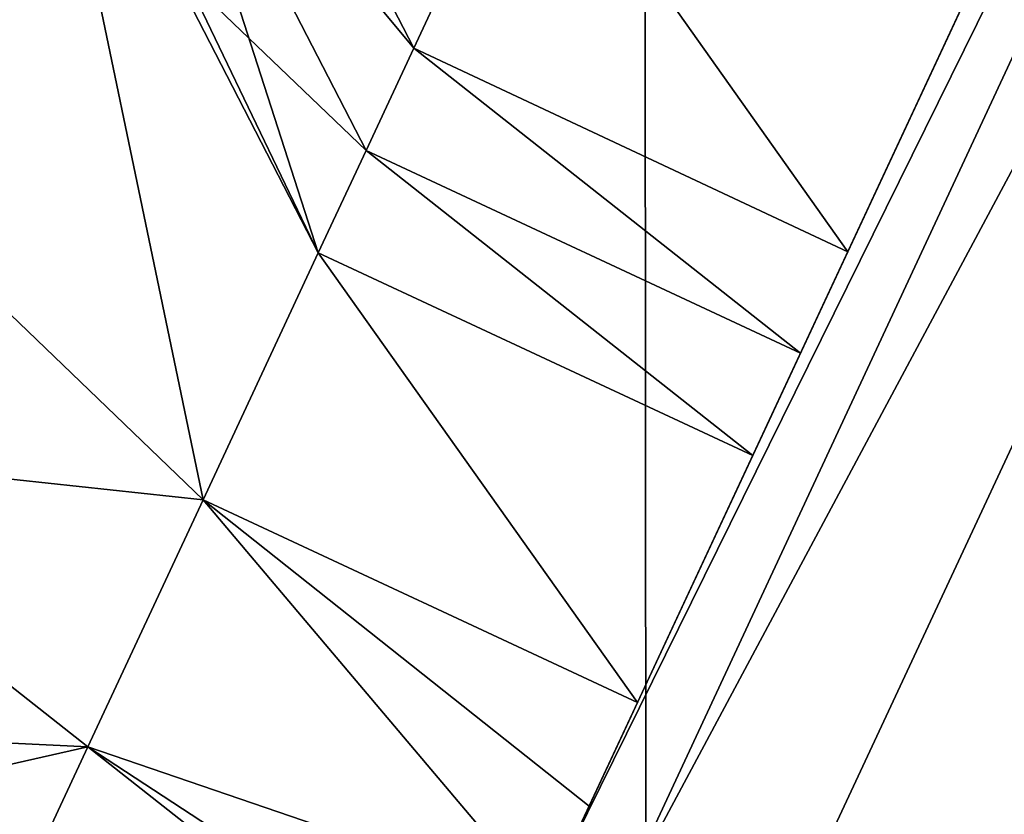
# Model space of a CAD drawing. Header units: millimetres. Extents: x -455 to 455, y -678 to 20.
# Tile 666 of 719: x 3.27 to 4.55, y -35.04 to -34.01. Entities that reach past the tile are written whole.
import ezdxf

# ---------------------------------------------------------------- set-up
doc = ezdxf.new("R2010")
doc.units = ezdxf.units.MM
doc.header["$LTSCALE"] = 65.185185
for name, color, linetype in [('252', 7, 'CONTINUOUS'), ('401', 7, 'CONTINUOUS'), ('402', 7, 'CONTINUOUS'), ('455', 7, 'CONTINUOUS'), ('456', 7, 'CONTINUOUS'), ('477', 7, 'CONTINUOUS'), ('502', 7, 'CONTINUOUS'), ('514', 7, 'CONTINUOUS'), ('515', 7, 'CONTINUOUS'), ('516', 7, 'CONTINUOUS'), ('517', 7, 'CONTINUOUS'), ('518', 7, 'CONTINUOUS')]:
    doc.layers.add(name, color=color, linetype=linetype)

msp = doc.modelspace()

# ---------------------------------------------------------------- linework, layer by layer
at = {"layer": '252', "linetype": 'Continuous'}
for points in [[(2, -74.7, 19.85), (4.1213, -74.7, 18.9713), (2, 0, 19.85), (2, -74.7, 19.85)], [(2, 0, 19.85), (4.1213, -74.7, 18.9713), (4.0577, -6.3555, 19.0331), (2, 0, 19.85)], [(4.1213, -74.7, 18.9713), (4.9632, -10.8898, 17.3182), (4.0577, -6.3555, 19.0331), (4.1213, -74.7, 18.9713)], [(5, -74.7, 16.85), (4.9632, -10.8898, 17.3182), (4.1213, -74.7, 18.9713), (5, -74.7, 16.85)]]:
    msp.add_3dface(points, dxfattribs=at)
at = {"layer": '401', "linetype": 'Continuous'}
msp.add_3dface([(5.9461, -36.0896, -14.5294), (4.2241, -35.2866, -14.5294), (5.8638, -31.7704, -15.2891), (5.9461, -36.0896, -14.5294)], dxfattribs=at)
at = {"layer": '402', "linetype": 'Continuous'}
for points in [[(5.6162, -31.5914, -14.9947), (5.676, -31.6635, -15.1997), (3.9749, -35.1112, -14.2342), (5.6162, -31.5914, -14.9947)], [(3.9749, -35.1112, -14.2342), (5.676, -31.6635, -15.1997), (4.0385, -35.1827, -14.443), (3.9749, -35.1112, -14.2342)], [(5.676, -31.6635, -15.1997), (5.8638, -31.7704, -15.2891), (4.0385, -35.1827, -14.443), (5.676, -31.6635, -15.1997)], [(5.8638, -31.7704, -15.2891), (4.2241, -35.2866, -14.5294), (4.0385, -35.1827, -14.443), (5.8638, -31.7704, -15.2891)]]:
    msp.add_3dface(points, dxfattribs=at)
at = {"layer": '455', "linetype": 'Continuous'}
for points in [[(3.7214, -34.1836, -10.15), (4.223, -34.5791, -10.5035), (3.6595, -34.3164, -10.5036), (3.7214, -34.1836, -10.15)], [(4.2849, -34.4464, -10.15), (4.223, -34.5791, -10.5035), (3.7214, -34.1836, -10.15), (4.2849, -34.4464, -10.15)], [(3.6595, -34.3164, -10.5036), (4.0736, -34.8996, -10.65), (3.5101, -34.6368, -10.65), (3.6595, -34.3164, -10.5036)], [(4.223, -34.5791, -10.5035), (4.0736, -34.8996, -10.65), (3.6595, -34.3164, -10.5036), (4.223, -34.5791, -10.5035)], [(3.5101, -34.6368, -10.65), (3.9522, -35.1598, -10.5598), (3.3607, -34.9572, -10.5036), (3.5101, -34.6368, -10.65)], [(4.0108, -35.0342, -10.6274), (3.9522, -35.1598, -10.5598), (3.5101, -34.6368, -10.65), (4.0108, -35.0342, -10.6274)], [(4.0736, -34.8996, -10.65), (4.0108, -35.0342, -10.6274), (3.5101, -34.6368, -10.65), (4.0736, -34.8996, -10.65)], [(3.8636, -35.3533, -10.15), (3.2988, -35.0899, -10.15), (3.3607, -34.9572, -10.5036), (3.8636, -35.3533, -10.15)], [(3.9522, -35.1598, -10.5598), (3.8868, -35.3019, -10.3807), (3.3607, -34.9572, -10.5036), (3.9522, -35.1598, -10.5598)], [(3.8868, -35.3019, -10.3807), (3.8636, -35.3533, -10.15), (3.3607, -34.9572, -10.5036), (3.8868, -35.3019, -10.3807)]]:
    msp.add_3dface(points, dxfattribs=at)
at = {"layer": '456', "linetype": 'Continuous'}
for points in [[(5.6162, -31.5914, -14.9947), (3.9749, -35.1112, -14.2342), (4.0736, -34.8996, -10.65), (5.6162, -31.5914, -14.9947)], [(5.6162, -31.5914, -14.9947), (4.0736, -34.8996, -10.65), (4.223, -34.5791, -10.5035), (5.6162, -31.5914, -14.9947)], [(5.6162, -31.5914, -14.9947), (4.223, -34.5791, -10.5035), (4.2849, -34.4464, -10.15), (5.6162, -31.5914, -14.9947)], [(5.6162, -31.5914, -14.9947), (4.2849, -34.4464, -10.15), (4.2849, -34.4464, -6.65), (5.6162, -31.5914, -14.9947)], [(4.3461, -34.3152, -6.2982), (5.6162, -31.5914, -14.9947), (4.2849, -34.4464, -6.65), (4.3461, -34.3152, -6.2982)], [(4.4969, -33.9919, -6.1501), (5.6162, -31.5914, -14.9947), (4.3461, -34.3152, -6.2982), (4.4969, -33.9919, -6.1501)], [(3.9749, -35.1112, -14.2342), (3.9522, -35.1598, -14.2252), (4.0736, -34.8996, -10.65), (3.9749, -35.1112, -14.2342)], [(3.9522, -35.1598, -14.2252), (4.0108, -35.0342, -10.6274), (4.0736, -34.8996, -10.65), (3.9522, -35.1598, -14.2252)], [(3.9522, -35.1598, -14.2252), (3.9522, -35.1598, -10.5598), (4.0108, -35.0342, -10.6274), (3.9522, -35.1598, -14.2252)]]:
    msp.add_3dface(points, dxfattribs=at)
at = {"layer": '477', "linetype": 'Continuous'}
msp.add_3dface([(3.5101, -34.6368, -10.65), (2.8666, -34.5678, -10.65), (3.0436, -34.1882, -10.65), (3.5101, -34.6368, -10.65)], dxfattribs=at)
at = {"layer": '502', "linetype": 'Continuous'}
for points in [[(3.3607, -34.9572, -10.5036), (2.3156, -34.9073, -10.65), (2.8666, -34.5678, -10.65), (3.3607, -34.9572, -10.5036)], [(3.5101, -34.6368, -10.65), (3.3607, -34.9572, -10.5036), (2.8666, -34.5678, -10.65), (3.5101, -34.6368, -10.65)], [(2.3156, -34.9073, -10.65), (3.3607, -34.9572, -10.5036), (2.5885, -35.1321, -10.5036), (2.3156, -34.9073, -10.65)], [(3.3607, -34.9572, -10.5036), (3.2988, -35.0899, -10.15), (2.5885, -35.1321, -10.5036), (3.3607, -34.9572, -10.5036)]]:
    msp.add_3dface(points, dxfattribs=at)
at = {"layer": '514', "linetype": 'Continuous'}
for points in [[(3.0436, -34.1882, -10.65), (2.9495, -33.5479, -10.65), (3.2972, -33.6124, -10.5036), (3.0436, -34.1882, -10.65)], [(3.5101, -34.6368, -10.65), (3.0436, -34.1882, -10.65), (3.2972, -33.6124, -10.5036), (3.5101, -34.6368, -10.65)], [(3.6595, -34.3164, -10.5036), (3.5101, -34.6368, -10.65), (3.2972, -33.6124, -10.5036), (3.6595, -34.3164, -10.5036)], [(3.4411, -33.6392, -10.15), (3.6595, -34.3164, -10.5036), (3.2972, -33.6124, -10.5036), (3.4411, -33.6392, -10.15)], [(3.4882, -33.9593, -10.15), (3.6595, -34.3164, -10.5036), (3.4411, -33.6392, -10.15), (3.4882, -33.9593, -10.15)], [(3.7214, -34.1836, -10.15), (3.6595, -34.3164, -10.5036), (3.4882, -33.9593, -10.15), (3.7214, -34.1836, -10.15)]]:
    msp.add_3dface(points, dxfattribs=at)
at = {"layer": '515', "linetype": 'Continuous'}
for points in [[(3.7214, -34.1836, -10.15), (3.4882, -33.9593, -10.15), (3.7214, -34.1836, -6.65), (3.7214, -34.1836, -10.15)], [(3.7214, -34.1836, -6.65), (3.4882, -33.9593, -10.15), (3.4882, -33.9593, -6.65), (3.7214, -34.1836, -6.65)]]:
    msp.add_3dface(points, dxfattribs=at)
at = {"layer": '516', "linetype": 'Continuous'}
for points in [[(3.4411, -33.6392, -6.65), (3.5851, -33.6659, -6.2964), (3.7833, -34.0509, -6.2965), (3.4411, -33.6392, -6.65)], [(3.4411, -33.6392, -6.65), (3.7214, -34.1836, -6.65), (3.4882, -33.9593, -6.65), (3.4411, -33.6392, -6.65)], [(3.7214, -34.1836, -6.65), (3.4411, -33.6392, -6.65), (3.7833, -34.0509, -6.2965), (3.7214, -34.1836, -6.65)], [(3.5851, -33.6659, -6.2964), (3.9327, -33.7305, -6.15), (3.7833, -34.0509, -6.2965), (3.5851, -33.6659, -6.2964)]]:
    msp.add_3dface(points, dxfattribs=at)
at = {"layer": '517', "linetype": 'Continuous'}
for points in [[(3.9327, -33.7305, -6.15), (4.3461, -34.3152, -6.2982), (3.7833, -34.0509, -6.2965), (3.9327, -33.7305, -6.15)], [(4.4969, -33.9919, -6.1501), (4.3461, -34.3152, -6.2982), (3.9327, -33.7305, -6.15), (4.4969, -33.9919, -6.1501)], [(4.2849, -34.4464, -6.65), (3.7214, -34.1836, -6.65), (3.7833, -34.0509, -6.2965), (4.2849, -34.4464, -6.65)], [(4.3461, -34.3152, -6.2982), (4.2849, -34.4464, -6.65), (3.7833, -34.0509, -6.2965), (4.3461, -34.3152, -6.2982)]]:
    msp.add_3dface(points, dxfattribs=at)
at = {"layer": '518', "linetype": 'Continuous'}
for points in [[(4.2849, -34.4464, -10.15), (3.7214, -34.1836, -10.15), (3.7214, -34.1836, -6.65), (4.2849, -34.4464, -10.15)], [(4.2849, -34.4464, -6.65), (4.2849, -34.4464, -10.15), (3.7214, -34.1836, -6.65), (4.2849, -34.4464, -6.65)]]:
    msp.add_3dface(points, dxfattribs=at)

doc.saveas('drawing.dxf')
